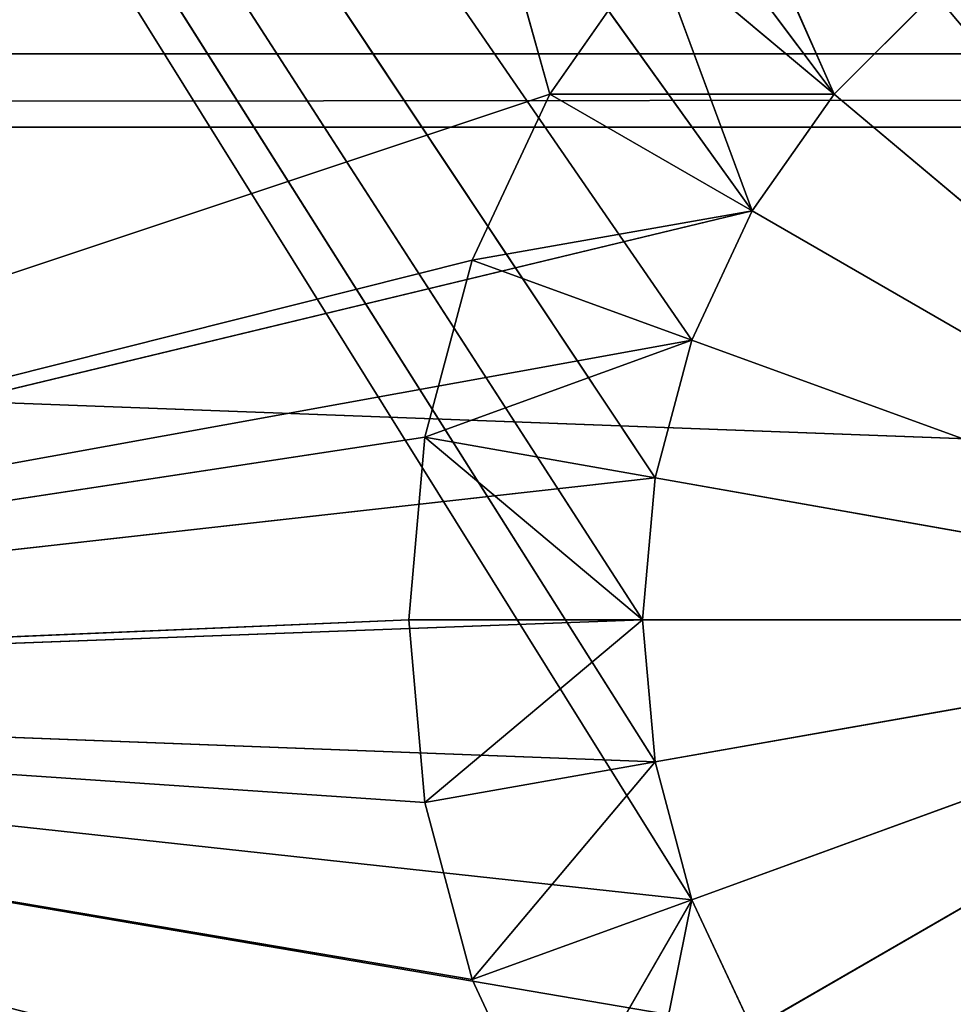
# Model space of a CAD drawing. Extents: x 226 to 378, y -30 to 313.
# Tile 180 of 656: x 279.51 to 282.04, y 83.11 to 85.79. Entities that reach past the tile are written whole.
import ezdxf

# ---------------------------------------------------------------- set-up
doc = ezdxf.new("R2010")
doc.units = 0
doc.header["$LTSCALE"] = 25.4
doc.layers.get('0').update_dxf_attribs({"color": 13, "linetype": 'CONTINUOUS'})
for name, color, linetype in [('_NCL1_2', 7, 'CONTINUOUS'), ('_NCL1_62', 7, 'CONTINUOUS'), ('_NCL1_64', 250, 'CONTINUOUS'), ('USER_LIBRARY_DIN_RAIL_DEFA', 254, 'CONTINUOUS')]:
    doc.layers.add(name, color=color, linetype=linetype)

# ---------------------------------------------------------------- blocks, each defined once
blk = doc.blocks.new('EWON_2005CD_4005CD_COSY141')
at = {"layer": '_NCL1_2', "color": 0}
for p, q in [((96.7035, 229.3601, 309.245), (97.0896, 230.0288, 309.88)), ((96.7035, 229.3601, 309.245), (97.0896, 230.0288, 309.88)), ((97.3002, 229.5773, 309.88), (97.0896, 230.0288, 309.88)), ((97.3002, 229.5773, 309.88), (97.0896, 230.0288, 309.88)), ((96.5397, 229.7113, 297.18), (101.9449, 228.7897, 297.18)), ((96.5397, 229.7113, 297.18), (101.9449, 228.7897, 297.18)), ((96.7035, 229.3601, 297.18), (96.5397, 229.7113, 309.245)), ((96.5397, 229.7113, 309.245), (96.7035, 229.3601, 309.245)), ((96.7035, 229.3601, 297.18), (96.5397, 229.7113, 309.245)), ((96.5397, 229.7113, 309.245), (96.7035, 229.3601, 309.245)), ((97.3002, 229.5773, 309.88), (96.7035, 229.3601, 309.245)), ((97.3002, 229.5773, 309.88), (96.7035, 229.3601, 309.245)), ((96.8037, 228.9859, 309.245), (97.3002, 229.5773, 309.88)), ((96.8037, 228.9859, 309.245), (97.3002, 229.5773, 309.88)), ((101.9449, 228.7897, 309.88), (97.3002, 229.5773, 309.88)), ((101.9449, 228.7897, 309.88), (97.3002, 229.5773, 309.88)), ((97.4291, 229.0962, 309.88), (97.3002, 229.5773, 309.88)), ((97.4291, 229.0962, 309.88), (97.3002, 229.5773, 309.88)), ((101.9449, 228.7897, 297.18), (96.7035, 229.3601, 297.18)), ((101.9449, 228.7897, 297.18), (96.7035, 229.3601, 297.18)), ((96.7035, 229.3601, 309.245), (96.7035, 229.3601, 297.18)), ((96.8037, 228.9859, 297.18), (96.7035, 229.3601, 309.245)), ((96.7035, 229.3601, 309.245), (96.8037, 228.9859, 309.245)), ((96.8037, 228.9859, 297.18), (96.7035, 229.3601, 309.245)), ((96.7035, 229.3601, 309.245), (96.7035, 229.3601, 297.18)), ((96.7035, 229.3601, 309.245), (96.8037, 228.9859, 309.245)), ((97.4291, 229.0962, 309.88), (96.8037, 228.9859, 309.245)), ((97.4291, 229.0962, 309.88), (96.8037, 228.9859, 309.245)), ((96.8375, 228.6, 309.245), (97.4291, 229.0962, 309.88)), ((96.8375, 228.6, 309.245), (97.4291, 229.0962, 309.88)), ((101.9449, 228.7897, 309.88), (97.4291, 229.0962, 309.88)), ((101.9449, 228.7897, 309.88), (97.4291, 229.0962, 309.88)), ((97.4725, 228.6, 309.88), (97.4291, 229.0962, 309.88)), ((97.4725, 228.6, 309.88), (97.4291, 229.0962, 309.88)), ((101.9449, 228.7897, 297.18), (96.8037, 228.9859, 297.18)), ((101.9449, 228.7897, 297.18), (96.8037, 228.9859, 297.18)), ((96.8037, 228.9859, 309.245), (96.8037, 228.9859, 297.18)), ((96.8375, 228.6, 297.18), (96.8037, 228.9859, 309.245)), ((96.8037, 228.9859, 309.245), (96.8375, 228.6, 309.245)), ((96.8375, 228.6, 297.18), (96.8037, 228.9859, 309.245)), ((96.8037, 228.9859, 309.245), (96.8037, 228.9859, 297.18)), ((96.8037, 228.9859, 309.245), (96.8375, 228.6, 309.245)), ((96.5397, 227.4888, 297.18), (101.9449, 228.7897, 297.18)), ((96.5397, 227.4888, 297.18), (101.9449, 228.7897, 297.18)), ((96.7035, 227.8399, 297.18), (101.9449, 228.7897, 297.18)), ((96.7035, 227.8399, 297.18), (101.9449, 228.7897, 297.18)), ((96.8037, 228.2141, 297.18), (101.9449, 228.7897, 297.18)), ((96.8037, 228.2141, 297.18), (101.9449, 228.7897, 297.18)), ((96.8375, 228.6, 297.18), (101.9449, 228.7897, 297.18)), ((96.8375, 228.6, 297.18), (101.9449, 228.7897, 297.18)), ((101.9449, 228.7897, 309.88), (97.0896, 227.1712, 309.88)), ((101.9449, 228.7897, 309.88), (97.0896, 227.1712, 309.88)), ((101.9449, 228.7897, 309.88), (97.3002, 227.6227, 309.88)), ((101.9449, 228.7897, 309.88), (97.3002, 227.6227, 309.88)), ((101.9449, 228.7897, 309.88), (97.4291, 228.1038, 309.88)), ((101.9449, 228.7897, 309.88), (97.4291, 228.1038, 309.88)), ((101.9449, 228.7897, 309.88), (97.4725, 228.6, 309.88)), ((101.9449, 228.7897, 309.88), (97.4725, 228.6, 309.88)), ((96.8037, 228.2141, 309.245), (96.8375, 228.6, 309.245)), ((96.8037, 228.2141, 309.245), (96.8375, 228.6, 309.245)), ((96.8037, 228.2141, 309.245), (96.8375, 228.6, 297.18)), ((96.8037, 228.2141, 309.245), (96.8375, 228.6, 297.18)), ((96.8375, 228.6, 309.245), (97.4725, 228.6, 309.88)), ((97.4291, 228.1038, 309.88), (96.8375, 228.6, 309.245)), ((97.4291, 228.1038, 309.88), (96.8375, 228.6, 309.245)), ((96.8375, 228.6, 297.18), (96.8375, 228.6, 309.245)), ((96.8375, 228.6, 297.18), (96.8375, 228.6, 309.245)), ((96.8375, 228.6, 309.245), (97.4725, 228.6, 309.88)), ((97.4725, 228.6, 309.88), (97.4291, 228.1038, 309.88)), ((97.4725, 228.6, 309.88), (97.4291, 228.1038, 309.88)), ((96.7035, 227.8399, 309.245), (96.8037, 228.2141, 309.245)), ((96.7035, 227.8399, 309.245), (96.8037, 228.2141, 309.245)), ((96.7035, 227.8399, 297.18), (96.8037, 228.2141, 309.245)), ((96.7035, 227.8399, 297.18), (96.8037, 228.2141, 309.245)), ((97.4291, 228.1038, 309.88), (96.8037, 228.2141, 309.245)), ((97.4291, 228.1038, 309.88), (96.8037, 228.2141, 309.245)), ((96.8037, 228.2141, 309.245), (96.8037, 228.2141, 297.18)), ((96.8037, 228.2141, 309.245), (96.8037, 228.2141, 297.18)), ((96.7035, 227.8399, 309.245), (97.4291, 228.1038, 309.88)), ((96.7035, 227.8399, 309.245), (97.4291, 228.1038, 309.88)), ((97.4291, 228.1038, 309.88), (97.3002, 227.6227, 309.88)), ((97.4291, 228.1038, 309.88), (97.3002, 227.6227, 309.88)), ((96.5397, 227.4888, 309.245), (96.7035, 227.8399, 309.245)), ((96.5397, 227.4888, 309.245), (96.7035, 227.8399, 309.245)), ((96.5397, 227.4888, 297.18), (96.7035, 227.8399, 309.245)), ((96.5397, 227.4888, 297.18), (96.7035, 227.8399, 309.245)), ((97.3002, 227.6227, 309.88), (96.7035, 227.8399, 309.245)), ((97.3002, 227.6227, 309.88), (96.7035, 227.8399, 309.245)), ((96.7035, 227.8399, 309.245), (96.7035, 227.8399, 297.18)), ((96.7035, 227.8399, 309.245), (96.7035, 227.8399, 297.18)), ((96.5397, 227.4888, 309.245), (97.3002, 227.6227, 309.88)), ((96.5397, 227.4888, 309.245), (97.3002, 227.6227, 309.88)), ((97.3002, 227.6227, 309.88), (97.0896, 227.1712, 309.88)), ((97.3002, 227.6227, 309.88), (97.0896, 227.1712, 309.88)), ((96.3175, 227.1714, 309.245), (96.5397, 227.4888, 309.245)), ((96.3175, 227.1714, 309.245), (96.5397, 227.4888, 309.245)), ((96.3175, 227.1714, 297.18), (96.5397, 227.4888, 309.245)), ((96.3175, 227.1714, 297.18), (96.5397, 227.4888, 309.245)), ((97.0896, 227.1712, 309.88), (96.5397, 227.4888, 309.245)), ((97.0896, 227.1712, 309.88), (96.5397, 227.4888, 309.245)), ((96.5397, 227.4888, 309.245), (96.5397, 227.4888, 297.18)), ((96.5397, 227.4888, 309.245), (96.5397, 227.4888, 297.18)), ((98.4443, 222.347, 297.18), (96.5397, 227.4888, 297.18)), ((98.4443, 222.347, 297.18), (96.5397, 227.4888, 297.18)), ((96.0436, 226.8975, 309.245), (96.3175, 227.1714, 309.245)), ((96.0436, 226.8975, 309.245), (96.3175, 227.1714, 309.245)), ((96.0436, 226.8975, 297.18), (96.3175, 227.1714, 309.245)), ((96.0436, 226.8975, 297.18), (96.3175, 227.1714, 309.245)), ((96.804, 226.7632, 309.88), (96.3175, 227.1714, 309.245)), ((96.3175, 227.1714, 309.245), (97.0896, 227.1712, 309.88)), ((96.804, 226.7632, 309.88), (96.3175, 227.1714, 309.245)), ((96.3175, 227.1714, 309.245), (97.0896, 227.1712, 309.88)), ((96.3175, 227.1714, 309.245), (96.3175, 227.1714, 297.18)), ((96.3175, 227.1714, 309.245), (96.3175, 227.1714, 297.18)), ((96.3175, 227.1714, 297.18), (98.4443, 222.347, 297.18)), ((96.3175, 227.1714, 297.18), (98.4443, 222.347, 297.18)), ((97.0896, 227.1712, 309.88), (96.804, 226.7632, 309.88)), ((97.0896, 227.1712, 309.88), (96.804, 226.7632, 309.88)), ((98.4443, 222.347, 309.88), (97.0896, 227.1712, 309.88)), ((98.4443, 222.347, 309.88), (97.0896, 227.1712, 309.88))]:
    blk.add_line(p, q, dxfattribs=at)
at = {"layer": '_NCL1_62', "color": 0}
for p, q in [((96.5397, 229.7113, 297.18), (94.615, 228.6, 295.8446)), ((96.5397, 229.7113, 297.18), (94.615, 228.6, 295.8446)), ((96.7035, 229.3601, 297.18), (94.615, 228.6, 295.8446)), ((96.7035, 229.3601, 297.18), (94.615, 228.6, 295.8446)), ((96.8037, 228.9859, 297.18), (94.615, 228.6, 295.8446)), ((96.8037, 228.9859, 297.18), (94.615, 228.6, 295.8446)), ((94.615, 228.6, 295.8446), (96.8375, 228.6, 297.18)), ((96.8037, 228.2141, 297.18), (94.615, 228.6, 295.8446)), ((96.8037, 228.2141, 297.18), (94.615, 228.6, 295.8446)), ((96.7035, 227.8399, 297.18), (94.615, 228.6, 295.8446)), ((96.7035, 227.8399, 297.18), (94.615, 228.6, 295.8446)), ((96.5397, 227.4888, 297.18), (94.615, 228.6, 295.8446)), ((96.5397, 227.4888, 297.18), (94.615, 228.6, 295.8446)), ((96.3175, 227.1714, 297.18), (94.615, 228.6, 295.8446)), ((96.3175, 227.1714, 297.18), (94.615, 228.6, 295.8446)), ((94.615, 228.6, 295.8446), (96.8375, 228.6, 297.18))]:
    blk.add_line(p, q, dxfattribs=at)
at = {"layer": '_NCL1_64', "color": 0}
for p, q in [((96.7035, 229.3601, 297.18), (111.76, 303.53, 297.18)), ((96.7035, 229.3601, 297.18), (111.76, 303.53, 297.18)), ((96.5397, 229.7113, 297.18), (96.7035, 229.3601, 297.18)), ((96.5397, 229.7113, 297.18), (96.7035, 229.3601, 297.18)), ((96.5397, 229.7113, 297.18), (96.7035, 229.3601, 297.18)), ((96.5397, 229.7113, 297.18), (96.7035, 229.3601, 297.18)), ((96.7035, 229.3601, 297.18), (96.8037, 228.9859, 297.18)), ((96.7035, 229.3601, 297.18), (96.8037, 228.9859, 297.18)), ((96.7035, 229.3601, 297.18), (96.8037, 228.9859, 297.18)), ((96.7035, 229.3601, 297.18), (96.8037, 228.9859, 297.18)), ((96.7035, 229.3601, 297.18), (106.68, 213.36, 297.18)), ((96.7035, 229.3601, 297.18), (106.68, 213.36, 297.18)), ((96.8037, 228.9859, 297.18), (96.8375, 228.6, 297.18)), ((96.8037, 228.9859, 297.18), (96.8375, 228.6, 297.18)), ((96.8037, 228.9859, 297.18), (96.8375, 228.6, 297.18)), ((96.8037, 228.9859, 297.18), (96.8375, 228.6, 297.18)), ((96.8037, 228.9859, 297.18), (106.68, 213.36, 297.18)), ((96.8037, 228.9859, 297.18), (106.68, 213.36, 297.18)), ((96.8037, 228.2141, 297.18), (96.8375, 228.6, 297.18)), ((96.8037, 228.2141, 297.18), (96.8375, 228.6, 297.18)), ((96.8037, 228.2141, 297.18), (96.8375, 228.6, 297.18)), ((96.8037, 228.2141, 297.18), (96.8375, 228.6, 297.18)), ((96.8375, 228.6, 297.18), (106.68, 213.36, 297.18)), ((96.8375, 228.6, 297.18), (106.68, 213.36, 297.18)), ((96.7035, 227.8399, 297.18), (96.8037, 228.2141, 297.18)), ((96.7035, 227.8399, 297.18), (96.8037, 228.2141, 297.18)), ((96.7035, 227.8399, 297.18), (96.8037, 228.2141, 297.18)), ((96.7035, 227.8399, 297.18), (96.8037, 228.2141, 297.18)), ((96.8037, 228.2141, 297.18), (106.68, 213.36, 297.18)), ((96.8037, 228.2141, 297.18), (106.68, 213.36, 297.18)), ((96.5397, 227.4888, 297.18), (96.7035, 227.8399, 297.18)), ((96.5397, 227.4888, 297.18), (96.7035, 227.8399, 297.18)), ((96.5397, 227.4888, 297.18), (96.7035, 227.8399, 297.18)), ((96.5397, 227.4888, 297.18), (96.7035, 227.8399, 297.18)), ((96.7035, 227.8399, 297.18), (106.68, 213.36, 297.18)), ((96.7035, 227.8399, 297.18), (106.68, 213.36, 297.18)), ((96.3175, 227.1714, 297.18), (96.5397, 227.4888, 297.18)), ((96.3175, 227.1714, 297.18), (96.5397, 227.4888, 297.18)), ((96.3175, 227.1714, 297.18), (96.5397, 227.4888, 297.18)), ((96.3175, 227.1714, 297.18), (96.5397, 227.4888, 297.18)), ((96.5397, 227.4888, 297.18), (106.68, 213.36, 297.18)), ((96.5397, 227.4888, 297.18), (106.68, 213.36, 297.18)), ((96.0436, 226.8975, 297.18), (96.3175, 227.1714, 297.18)), ((96.0436, 226.8975, 297.18), (96.3175, 227.1714, 297.18)), ((96.0436, 226.8975, 297.18), (96.3175, 227.1714, 297.18)), ((96.0436, 226.8975, 297.18), (96.3175, 227.1714, 297.18)), ((96.3175, 227.1714, 297.18), (106.68, 213.36, 297.18)), ((96.3175, 227.1714, 297.18), (106.68, 213.36, 297.18))]:
    blk.add_line(p, q, dxfattribs=at)
at = {"layer": 'USER_LIBRARY_DIN_RAIL_DEFA', "color": 0}
for p, q in [((152.4, 225.991, 22.86), (0, 231.706, 22.86)), ((152.4, 225.991, 22.86), (0, 231.706, 22.86)), ((0, 227.261, 20.32), (152.4, 227.261, 20.32)), ((0, 227.261, 20.32), (152.4, 227.261, 20.32)), ((0, 227.0623, 20.3044), (152.4, 227.261, 20.32)), ((0, 227.0623, 20.3044), (152.4, 227.261, 20.32)), ((152.4, 227.0623, 20.3044), (0, 227.0623, 20.3044)), ((152.4, 227.0623, 20.3044), (0, 227.0623, 20.3044))]:
    blk.add_line(p, q, dxfattribs=at)
at = {"layer": '_NCL1_2', "color": 7}
mesh = blk.add_polyface(dxfattribs=at)
corners = [(101.9449, 228.7897, 297.18), (98.1156, 235.0427, 297.18), (96.5397, 229.7113, 297.18)]
mesh.append_faces([[corners[k] for k in face] for face in [(0, 1, 2)]], dxfattribs={"color": 7})
mesh = blk.add_polyface(dxfattribs=at)
corners = [(101.9449, 228.7897, 309.88), (97.0896, 230.0288, 309.88), (98.1156, 235.0427, 309.88)]
mesh.append_faces([[corners[k] for k in face] for face in [(0, 1, 2)]], dxfattribs={"color": 7})
mesh = blk.add_polyface(dxfattribs=at)
corners = [(98.1156, 235.0427, 309.88), (101.9449, 228.7897, 297.18), (101.9449, 228.7897, 309.88)]
mesh.append_faces([[corners[k] for k in face] for face in [(0, 1, 2)]], dxfattribs={"color": 7})
mesh = blk.add_polyface(dxfattribs=at)
corners = [(98.1156, 235.0427, 297.18), (101.9449, 228.7897, 297.18), (98.1156, 235.0427, 309.88)]
mesh.append_faces([[corners[k] for k in face] for face in [(0, 1, 2)]], dxfattribs={"color": 7})
mesh = blk.add_polyface(dxfattribs=at)
corners = [(97.0896, 230.0288, 309.88), (96.7035, 229.3601, 309.245), (96.5397, 229.7113, 309.245)]
mesh.append_faces([[corners[k] for k in face] for face in [(0, 1, 2)]], dxfattribs={"color": 7})
mesh = blk.add_polyface(dxfattribs=at)
corners = [(97.3002, 229.5773, 309.88), (96.7035, 229.3601, 309.245), (97.0896, 230.0288, 309.88)]
mesh.append_faces([[corners[k] for k in face] for face in [(0, 1, 2)]], dxfattribs={"color": 7})
mesh = blk.add_polyface(dxfattribs=at)
corners = [(101.9449, 228.7897, 309.88), (97.3002, 229.5773, 309.88), (97.0896, 230.0288, 309.88)]
mesh.append_faces([[corners[k] for k in face] for face in [(0, 1, 2)]], dxfattribs={"color": 7})
mesh = blk.add_polyface(dxfattribs=at)
corners = [(101.9449, 228.7897, 297.18), (96.5397, 229.7113, 297.18), (96.7035, 229.3601, 297.18)]
mesh.append_faces([[corners[k] for k in face] for face in [(0, 1, 2)]], dxfattribs={"color": 7})
mesh = blk.add_polyface(dxfattribs=at)
corners = [(96.5397, 229.7113, 309.245), (96.7035, 229.3601, 309.245), (96.7035, 229.3601, 297.18)]
mesh.append_faces([[corners[k] for k in face] for face in [(0, 1, 2)]], dxfattribs={"color": 7})
mesh = blk.add_polyface(dxfattribs=at)
corners = [(96.5397, 229.7113, 309.245), (96.7035, 229.3601, 297.18), (96.5397, 229.7113, 297.18)]
mesh.append_faces([[corners[k] for k in face] for face in [(0, 1, 2)]], dxfattribs={"color": 7})
mesh = blk.add_polyface(dxfattribs=at)
corners = [(97.3002, 229.5773, 309.88), (96.8037, 228.9859, 309.245), (96.7035, 229.3601, 309.245)]
mesh.append_faces([[corners[k] for k in face] for face in [(0, 1, 2)]], dxfattribs={"color": 7})
mesh = blk.add_polyface(dxfattribs=at)
corners = [(97.4291, 229.0962, 309.88), (96.8037, 228.9859, 309.245), (97.3002, 229.5773, 309.88)]
mesh.append_faces([[corners[k] for k in face] for face in [(0, 1, 2)]], dxfattribs={"color": 7})
mesh = blk.add_polyface(dxfattribs=at)
corners = [(101.9449, 228.7897, 309.88), (97.4291, 229.0962, 309.88), (97.3002, 229.5773, 309.88)]
mesh.append_faces([[corners[k] for k in face] for face in [(0, 1, 2)]], dxfattribs={"color": 7})
mesh = blk.add_polyface(dxfattribs=at)
corners = [(101.9449, 228.7897, 297.18), (96.7035, 229.3601, 297.18), (96.8037, 228.9859, 297.18)]
mesh.append_faces([[corners[k] for k in face] for face in [(0, 1, 2)]], dxfattribs={"color": 7})
mesh = blk.add_polyface(dxfattribs=at)
corners = [(96.7035, 229.3601, 309.245), (96.8037, 228.9859, 309.245), (96.8037, 228.9859, 297.18)]
mesh.append_faces([[corners[k] for k in face] for face in [(0, 1, 2)]], dxfattribs={"color": 7})
mesh = blk.add_polyface(dxfattribs=at)
corners = [(96.7035, 229.3601, 309.245), (96.8037, 228.9859, 297.18), (96.7035, 229.3601, 297.18)]
mesh.append_faces([[corners[k] for k in face] for face in [(0, 1, 2)]], dxfattribs={"color": 7})
mesh = blk.add_polyface(dxfattribs=at)
corners = [(97.4291, 229.0962, 309.88), (96.8375, 228.6, 309.245), (96.8037, 228.9859, 309.245)]
mesh.append_faces([[corners[k] for k in face] for face in [(0, 1, 2)]], dxfattribs={"color": 7})
mesh = blk.add_polyface(dxfattribs=at)
corners = [(97.4291, 229.0962, 309.88), (97.4725, 228.6, 309.88), (96.8375, 228.6, 309.245)]
mesh.append_faces([[corners[k] for k in face] for face in [(0, 1, 2)]], dxfattribs={"color": 7})
mesh = blk.add_polyface(dxfattribs=at)
corners = [(101.9449, 228.7897, 309.88), (97.4725, 228.6, 309.88), (97.4291, 229.0962, 309.88)]
mesh.append_faces([[corners[k] for k in face] for face in [(0, 1, 2)]], dxfattribs={"color": 7})
mesh = blk.add_polyface(dxfattribs=at)
corners = [(101.9449, 228.7897, 297.18), (96.8037, 228.9859, 297.18), (96.8375, 228.6, 297.18)]
mesh.append_faces([[corners[k] for k in face] for face in [(0, 1, 2)]], dxfattribs={"color": 7})
mesh = blk.add_polyface(dxfattribs=at)
corners = [(96.8037, 228.9859, 309.245), (96.8375, 228.6, 309.245), (96.8375, 228.6, 297.18)]
mesh.append_faces([[corners[k] for k in face] for face in [(0, 1, 2)]], dxfattribs={"color": 7})
mesh = blk.add_polyface(dxfattribs=at)
corners = [(96.8037, 228.9859, 309.245), (96.8375, 228.6, 297.18), (96.8037, 228.9859, 297.18)]
mesh.append_faces([[corners[k] for k in face] for face in [(0, 1, 2)]], dxfattribs={"color": 7})
mesh = blk.add_polyface(dxfattribs=at)
corners = [(101.9449, 228.7897, 297.18), (96.7035, 227.8399, 297.18), (96.5397, 227.4888, 297.18)]
mesh.append_faces([[corners[k] for k in face] for face in [(0, 1, 2)]], dxfattribs={"color": 7})
mesh = blk.add_polyface(dxfattribs=at)
corners = [(101.9449, 228.7897, 297.18), (96.5397, 227.4888, 297.18), (98.4443, 222.347, 297.18)]
mesh.append_faces([[corners[k] for k in face] for face in [(0, 1, 2)]], dxfattribs={"color": 7})
mesh = blk.add_polyface(dxfattribs=at)
corners = [(101.9449, 228.7897, 297.18), (96.8037, 228.2141, 297.18), (96.7035, 227.8399, 297.18)]
mesh.append_faces([[corners[k] for k in face] for face in [(0, 1, 2)]], dxfattribs={"color": 7})
mesh = blk.add_polyface(dxfattribs=at)
corners = [(101.9449, 228.7897, 297.18), (96.8375, 228.6, 297.18), (96.8037, 228.2141, 297.18)]
mesh.append_faces([[corners[k] for k in face] for face in [(0, 1, 2)]], dxfattribs={"color": 7})
mesh = blk.add_polyface(dxfattribs=at)
corners = [(101.9449, 228.7897, 309.88), (97.0896, 227.1712, 309.88), (97.3002, 227.6227, 309.88)]
mesh.append_faces([[corners[k] for k in face] for face in [(0, 1, 2)]], dxfattribs={"color": 7})
mesh = blk.add_polyface(dxfattribs=at)
corners = [(101.9449, 228.7897, 309.88), (98.4443, 222.347, 309.88), (97.0896, 227.1712, 309.88)]
mesh.append_faces([[corners[k] for k in face] for face in [(0, 1, 2)]], dxfattribs={"color": 7})
mesh = blk.add_polyface(dxfattribs=at)
corners = [(101.9449, 228.7897, 309.88), (97.3002, 227.6227, 309.88), (97.4291, 228.1038, 309.88)]
mesh.append_faces([[corners[k] for k in face] for face in [(0, 1, 2)]], dxfattribs={"color": 7})
mesh = blk.add_polyface(dxfattribs=at)
corners = [(101.9449, 228.7897, 309.88), (97.4291, 228.1038, 309.88), (97.4725, 228.6, 309.88)]
mesh.append_faces([[corners[k] for k in face] for face in [(0, 1, 2)]], dxfattribs={"color": 7})
mesh = blk.add_polyface(dxfattribs=at)
corners = [(101.9449, 228.7897, 309.88), (98.4443, 222.347, 297.18), (98.4443, 222.347, 309.88)]
mesh.append_faces([[corners[k] for k in face] for face in [(0, 1, 2)]], dxfattribs={"color": 7})
mesh = blk.add_polyface(dxfattribs=at)
corners = [(101.9449, 228.7897, 297.18), (98.4443, 222.347, 297.18), (101.9449, 228.7897, 309.88)]
mesh.append_faces([[corners[k] for k in face] for face in [(0, 1, 2)]], dxfattribs={"color": 7})
mesh = blk.add_polyface(dxfattribs=at)
corners = [(96.8375, 228.6, 309.245), (97.4291, 228.1038, 309.88), (96.8037, 228.2141, 309.245)]
mesh.append_faces([[corners[k] for k in face] for face in [(0, 1, 2)]], dxfattribs={"color": 7})
mesh = blk.add_polyface(dxfattribs=at)
corners = [(96.8375, 228.6, 309.245), (96.8037, 228.2141, 309.245), (96.8375, 228.6, 297.18)]
mesh.append_faces([[corners[k] for k in face] for face in [(0, 1, 2)]], dxfattribs={"color": 7})
mesh = blk.add_polyface(dxfattribs=at)
corners = [(96.8375, 228.6, 297.18), (96.8037, 228.2141, 309.245), (96.8037, 228.2141, 297.18)]
mesh.append_faces([[corners[k] for k in face] for face in [(0, 1, 2)]], dxfattribs={"color": 7})
mesh = blk.add_polyface(dxfattribs=at)
corners = [(97.4725, 228.6, 309.88), (97.4291, 228.1038, 309.88), (96.8375, 228.6, 309.245)]
mesh.append_faces([[corners[k] for k in face] for face in [(0, 1, 2)]], dxfattribs={"color": 7})
mesh = blk.add_polyface(dxfattribs=at)
corners = [(97.4291, 228.1038, 309.88), (96.7035, 227.8399, 309.245), (96.8037, 228.2141, 309.245)]
mesh.append_faces([[corners[k] for k in face] for face in [(0, 1, 2)]], dxfattribs={"color": 7})
mesh = blk.add_polyface(dxfattribs=at)
corners = [(96.8037, 228.2141, 309.245), (96.7035, 227.8399, 309.245), (96.7035, 227.8399, 297.18)]
mesh.append_faces([[corners[k] for k in face] for face in [(0, 1, 2)]], dxfattribs={"color": 7})
mesh = blk.add_polyface(dxfattribs=at)
corners = [(96.8037, 228.2141, 309.245), (96.7035, 227.8399, 297.18), (96.8037, 228.2141, 297.18)]
mesh.append_faces([[corners[k] for k in face] for face in [(0, 1, 2)]], dxfattribs={"color": 7})
mesh = blk.add_polyface(dxfattribs=at)
corners = [(97.4291, 228.1038, 309.88), (97.3002, 227.6227, 309.88), (96.7035, 227.8399, 309.245)]
mesh.append_faces([[corners[k] for k in face] for face in [(0, 1, 2)]], dxfattribs={"color": 7})
mesh = blk.add_polyface(dxfattribs=at)
corners = [(97.3002, 227.6227, 309.88), (96.5397, 227.4888, 309.245), (96.7035, 227.8399, 309.245)]
mesh.append_faces([[corners[k] for k in face] for face in [(0, 1, 2)]], dxfattribs={"color": 7})
mesh = blk.add_polyface(dxfattribs=at)
corners = [(96.7035, 227.8399, 309.245), (96.5397, 227.4888, 309.245), (96.5397, 227.4888, 297.18)]
mesh.append_faces([[corners[k] for k in face] for face in [(0, 1, 2)]], dxfattribs={"color": 7})
mesh = blk.add_polyface(dxfattribs=at)
corners = [(96.7035, 227.8399, 309.245), (96.5397, 227.4888, 297.18), (96.7035, 227.8399, 297.18)]
mesh.append_faces([[corners[k] for k in face] for face in [(0, 1, 2)]], dxfattribs={"color": 7})
mesh = blk.add_polyface(dxfattribs=at)
corners = [(97.3002, 227.6227, 309.88), (97.0896, 227.1712, 309.88), (96.5397, 227.4888, 309.245)]
mesh.append_faces([[corners[k] for k in face] for face in [(0, 1, 2)]], dxfattribs={"color": 7})
mesh = blk.add_polyface(dxfattribs=at)
corners = [(97.0896, 227.1712, 309.88), (96.3175, 227.1714, 309.245), (96.5397, 227.4888, 309.245)]
mesh.append_faces([[corners[k] for k in face] for face in [(0, 1, 2)]], dxfattribs={"color": 7})
mesh = blk.add_polyface(dxfattribs=at)
corners = [(96.5397, 227.4888, 309.245), (96.3175, 227.1714, 309.245), (96.3175, 227.1714, 297.18)]
mesh.append_faces([[corners[k] for k in face] for face in [(0, 1, 2)]], dxfattribs={"color": 7})
mesh = blk.add_polyface(dxfattribs=at)
corners = [(96.5397, 227.4888, 309.245), (96.3175, 227.1714, 297.18), (96.5397, 227.4888, 297.18)]
mesh.append_faces([[corners[k] for k in face] for face in [(0, 1, 2)]], dxfattribs={"color": 7})
mesh = blk.add_polyface(dxfattribs=at)
corners = [(98.4443, 222.347, 297.18), (96.5397, 227.4888, 297.18), (96.3175, 227.1714, 297.18)]
mesh.append_faces([[corners[k] for k in face] for face in [(0, 1, 2)]], dxfattribs={"color": 7})
mesh = blk.add_polyface(dxfattribs=at)
corners = [(96.804, 226.7632, 309.88), (96.0436, 226.8975, 309.245), (96.3175, 227.1714, 309.245)]
mesh.append_faces([[corners[k] for k in face] for face in [(0, 1, 2)]], dxfattribs={"color": 7})
mesh = blk.add_polyface(dxfattribs=at)
corners = [(96.3175, 227.1714, 309.245), (96.0436, 226.8975, 309.245), (96.0436, 226.8975, 297.18)]
mesh.append_faces([[corners[k] for k in face] for face in [(0, 1, 2)]], dxfattribs={"color": 7})
mesh = blk.add_polyface(dxfattribs=at)
corners = [(96.3175, 227.1714, 309.245), (96.0436, 226.8975, 297.18), (96.3175, 227.1714, 297.18)]
mesh.append_faces([[corners[k] for k in face] for face in [(0, 1, 2)]], dxfattribs={"color": 7})
mesh = blk.add_polyface(dxfattribs=at)
corners = [(98.4443, 222.347, 297.18), (96.3175, 227.1714, 297.18), (96.0436, 226.8975, 297.18)]
mesh.append_faces([[corners[k] for k in face] for face in [(0, 1, 2)]], dxfattribs={"color": 7})
mesh = blk.add_polyface(dxfattribs=at)
corners = [(97.0896, 227.1712, 309.88), (96.804, 226.7632, 309.88), (96.3175, 227.1714, 309.245)]
mesh.append_faces([[corners[k] for k in face] for face in [(0, 1, 2)]], dxfattribs={"color": 7})
mesh = blk.add_polyface(dxfattribs=at)
corners = [(98.4443, 222.347, 309.88), (96.804, 226.7632, 309.88), (97.0896, 227.1712, 309.88)]
mesh.append_faces([[corners[k] for k in face] for face in [(0, 1, 2)]], dxfattribs={"color": 7})
at = {"layer": '_NCL1_62', "color": 7}
mesh = blk.add_polyface(dxfattribs=at)
corners = [(119.38, 342.9, 27.94), (45.72, 248.92, 27.94), (119.38, 151.13, 27.94)]
mesh.append_faces([[corners[k] for k in face] for face in [(0, 1, 2)]], dxfattribs={"color": 7})
mesh = blk.add_polyface(dxfattribs=at)
corners = [(119.38, 151.13, 27.94), (45.72, 248.92, 27.94), (45.72, 241.3, 27.94)]
mesh.append_faces([[corners[k] for k in face] for face in [(0, 1, 2)]], dxfattribs={"color": 7})
mesh = blk.add_polyface(dxfattribs=at)
corners = [(119.38, 151.13, 27.94), (45.72, 241.3, 27.94), (45.72, 236.22, 27.94)]
mesh.append_faces([[corners[k] for k in face] for face in [(0, 1, 2)]], dxfattribs={"color": 7})
mesh = blk.add_polyface(dxfattribs=at)
corners = [(119.38, 151.13, 27.94), (45.72, 236.22, 27.94), (45.72, 228.6, 27.94)]
mesh.append_faces([[corners[k] for k in face] for face in [(0, 1, 2)]], dxfattribs={"color": 7})
mesh = blk.add_polyface(dxfattribs=at)
corners = [(96.0436, 230.3025, 297.18), (94.615, 228.6, 295.8446), (95.7262, 230.5247, 297.18)]
mesh.append_faces([[corners[k] for k in face] for face in [(0, 1, 2)]], dxfattribs={"color": 7})
mesh = blk.add_polyface(dxfattribs=at)
corners = [(96.3175, 230.0286, 297.18), (94.615, 228.6, 295.8446), (96.0436, 230.3025, 297.18)]
mesh.append_faces([[corners[k] for k in face] for face in [(0, 1, 2)]], dxfattribs={"color": 7})
mesh = blk.add_polyface(dxfattribs=at)
corners = [(96.5397, 229.7113, 297.18), (94.615, 228.6, 295.8446), (96.3175, 230.0286, 297.18)]
mesh.append_faces([[corners[k] for k in face] for face in [(0, 1, 2)]], dxfattribs={"color": 7})
mesh = blk.add_polyface(dxfattribs=at)
corners = [(96.7035, 229.3601, 297.18), (94.615, 228.6, 295.8446), (96.5397, 229.7113, 297.18)]
mesh.append_faces([[corners[k] for k in face] for face in [(0, 1, 2)]], dxfattribs={"color": 7})
mesh = blk.add_polyface(dxfattribs=at)
corners = [(96.8037, 228.9859, 297.18), (94.615, 228.6, 295.8446), (96.7035, 229.3601, 297.18)]
mesh.append_faces([[corners[k] for k in face] for face in [(0, 1, 2)]], dxfattribs={"color": 7})
mesh = blk.add_polyface(dxfattribs=at)
corners = [(96.8375, 228.6, 297.18), (94.615, 228.6, 295.8446), (96.8037, 228.9859, 297.18)]
mesh.append_faces([[corners[k] for k in face] for face in [(0, 1, 2)]], dxfattribs={"color": 7})
mesh = blk.add_polyface(dxfattribs=at)
corners = [(119.38, 151.13, 27.94), (45.72, 228.6, 27.94), (45.72, 223.52, 27.94)]
mesh.append_faces([[corners[k] for k in face] for face in [(0, 1, 2)]], dxfattribs={"color": 7})
mesh = blk.add_polyface(dxfattribs=at)
corners = [(96.8375, 228.6, 297.18), (96.8037, 228.2141, 297.18), (94.615, 228.6, 295.8446)]
mesh.append_faces([[corners[k] for k in face] for face in [(0, 1, 2)]], dxfattribs={"color": 7})
mesh = blk.add_polyface(dxfattribs=at)
corners = [(96.8037, 228.2141, 297.18), (96.7035, 227.8399, 297.18), (94.615, 228.6, 295.8446)]
mesh.append_faces([[corners[k] for k in face] for face in [(0, 1, 2)]], dxfattribs={"color": 7})
mesh = blk.add_polyface(dxfattribs=at)
corners = [(96.7035, 227.8399, 297.18), (96.5397, 227.4888, 297.18), (94.615, 228.6, 295.8446)]
mesh.append_faces([[corners[k] for k in face] for face in [(0, 1, 2)]], dxfattribs={"color": 7})
mesh = blk.add_polyface(dxfattribs=at)
corners = [(96.5397, 227.4888, 297.18), (96.3175, 227.1714, 297.18), (94.615, 228.6, 295.8446)]
mesh.append_faces([[corners[k] for k in face] for face in [(0, 1, 2)]], dxfattribs={"color": 7})
mesh = blk.add_polyface(dxfattribs=at)
corners = [(96.3175, 227.1714, 297.18), (96.0436, 226.8975, 297.18), (94.615, 228.6, 295.8446)]
mesh.append_faces([[corners[k] for k in face] for face in [(0, 1, 2)]], dxfattribs={"color": 7})
mesh = blk.add_polyface(dxfattribs=at)
corners = [(96.0436, 226.8975, 297.18), (95.7262, 226.6753, 297.18), (94.615, 228.6, 295.8446)]
mesh.append_faces([[corners[k] for k in face] for face in [(0, 1, 2)]], dxfattribs={"color": 7})
at = {"layer": '_NCL1_64', "color": 250}
mesh = blk.add_polyface(dxfattribs=at)
corners = [(111.76, 303.53, 297.18), (96.7035, 229.3601, 297.18), (96.5397, 229.7113, 297.18)]
mesh.append_faces([[corners[k] for k in face] for face in [(0, 1, 2)]], dxfattribs={"color": 250})
mesh = blk.add_polyface(dxfattribs=at)
corners = [(111.76, 303.53, 297.18), (106.68, 213.36, 297.18), (96.7035, 229.3601, 297.18)]
mesh.append_faces([[corners[k] for k in face] for face in [(0, 1, 2)]], dxfattribs={"color": 250})
mesh = blk.add_polyface(dxfattribs=at)
corners = [(106.68, 213.36, 297.18), (96.8037, 228.9859, 297.18), (96.7035, 229.3601, 297.18)]
mesh.append_faces([[corners[k] for k in face] for face in [(0, 1, 2)]], dxfattribs={"color": 250})
mesh = blk.add_polyface(dxfattribs=at)
corners = [(106.68, 213.36, 297.18), (96.8375, 228.6, 297.18), (96.8037, 228.9859, 297.18)]
mesh.append_faces([[corners[k] for k in face] for face in [(0, 1, 2)]], dxfattribs={"color": 250})
mesh = blk.add_polyface(dxfattribs=at)
corners = [(106.68, 213.36, 297.18), (96.8037, 228.2141, 297.18), (96.8375, 228.6, 297.18)]
mesh.append_faces([[corners[k] for k in face] for face in [(0, 1, 2)]], dxfattribs={"color": 250})
mesh = blk.add_polyface(dxfattribs=at)
corners = [(106.68, 213.36, 297.18), (96.7035, 227.8399, 297.18), (96.8037, 228.2141, 297.18)]
mesh.append_faces([[corners[k] for k in face] for face in [(0, 1, 2)]], dxfattribs={"color": 250})
mesh = blk.add_polyface(dxfattribs=at)
corners = [(106.68, 213.36, 297.18), (96.5397, 227.4888, 297.18), (96.7035, 227.8399, 297.18)]
mesh.append_faces([[corners[k] for k in face] for face in [(0, 1, 2)]], dxfattribs={"color": 250})
mesh = blk.add_polyface(dxfattribs=at)
corners = [(106.68, 213.36, 297.18), (96.3175, 227.1714, 297.18), (96.5397, 227.4888, 297.18)]
mesh.append_faces([[corners[k] for k in face] for face in [(0, 1, 2)]], dxfattribs={"color": 250})
mesh = blk.add_polyface(dxfattribs=at)
corners = [(106.68, 213.36, 297.18), (96.0436, 226.8975, 297.18), (96.3175, 227.1714, 297.18)]
mesh.append_faces([[corners[k] for k in face] for face in [(0, 1, 2)]], dxfattribs={"color": 250})
at = {"layer": 'USER_LIBRARY_DIN_RAIL_DEFA', "color": 254}
mesh = blk.add_polyface(dxfattribs=at)
corners = [(152.4, 231.706, 20.32), (0, 231.706, 20.32), (0, 227.261, 20.32)]
mesh.append_faces([[corners[k] for k in face] for face in [(0, 1, 2)]], dxfattribs={"color": 254})
mesh = blk.add_polyface(dxfattribs=at)
corners = [(152.4, 231.706, 20.32), (0, 227.261, 20.32), (152.4, 227.261, 20.32)]
mesh.append_faces([[corners[k] for k in face] for face in [(0, 1, 2)]], dxfattribs={"color": 254})
mesh = blk.add_polyface(dxfattribs=at)
corners = [(152.4, 225.991, 22.86), (0, 231.706, 22.86), (152.4, 231.706, 22.86)]
mesh.append_faces([[corners[k] for k in face] for face in [(0, 1, 2)]], dxfattribs={"color": 254})
mesh = blk.add_polyface(dxfattribs=at)
corners = [(152.4, 225.991, 22.86), (0, 225.991, 22.86), (0, 231.706, 22.86)]
mesh.append_faces([[corners[k] for k in face] for face in [(0, 1, 2)]], dxfattribs={"color": 254})
mesh = blk.add_polyface(dxfattribs=at)
corners = [(152.4, 227.261, 20.32), (0, 227.261, 20.32), (0, 227.0623, 20.3044)]
mesh.append_faces([[corners[k] for k in face] for face in [(0, 1, 2)]], dxfattribs={"color": 254})
mesh = blk.add_polyface(dxfattribs=at)
corners = [(152.4, 227.261, 20.32), (0, 227.0623, 20.3044), (152.4, 227.0623, 20.3044)]
mesh.append_faces([[corners[k] for k in face] for face in [(0, 1, 2)]], dxfattribs={"color": 254})
mesh = blk.add_polyface(dxfattribs=at)
corners = [(152.4, 227.0623, 20.3044), (0, 227.0623, 20.3044), (152.4, 226.8686, 20.2578)]
mesh.append_faces([[corners[k] for k in face] for face in [(0, 1, 2)]], dxfattribs={"color": 254})
mesh = blk.add_polyface(dxfattribs=at)
corners = [(152.4, 226.8686, 20.2578), (0, 227.0623, 20.3044), (0, 226.8686, 20.2578)]
mesh.append_faces([[corners[k] for k in face] for face in [(0, 1, 2)]], dxfattribs={"color": 254})

msp = doc.modelspace()

# ---------------------------------------------------------------- block references
at = {"color": 0, "rotation": 179.9999999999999}
msp.add_blockref('EWON_2005CD_4005CD_COSY141', (378.0374, 312.7553), dxfattribs=at)

doc.saveas('drawing.dxf')
